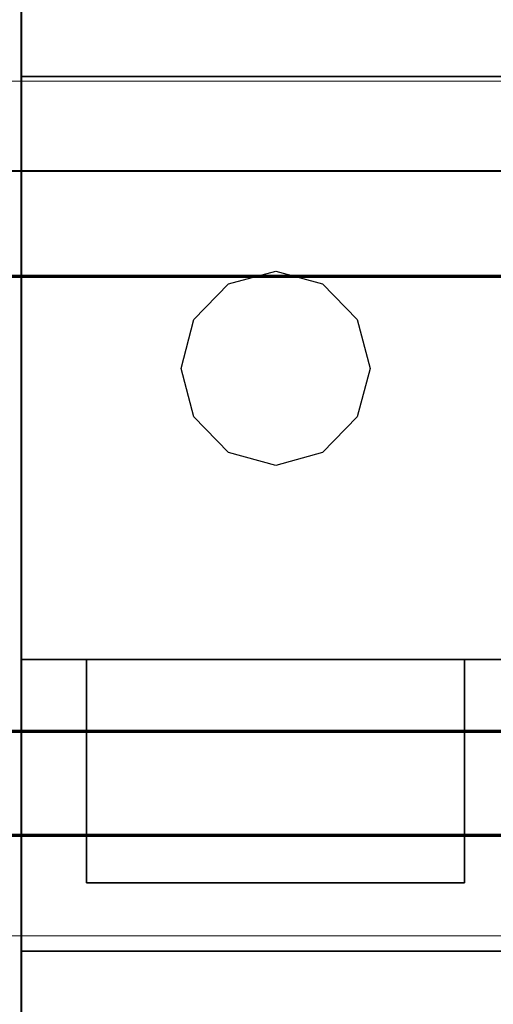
# Model space of a CAD drawing. Header units: millimetres. Extents: x -1290 to 1795, y -4192 to -1311.
# Tile 580 of 656: x 1076 to 1081, y -2922 to -2912. Entities that reach past the tile are written whole.
import ezdxf

# ---------------------------------------------------------------- set-up
doc = ezdxf.new("R2010")
doc.units = ezdxf.units.MM
doc.layers.add('30', color=7, linetype='Continuous')
doc.layers.add('45', color=7, linetype='Continuous')
doc.layers.add('Aparatura', color=7, linetype='Continuous', lineweight=13)

# ---------------------------------------------------------------- blocks, each defined once
blk = doc.blocks.new('*U380')
at = {"layer": '45', "color": 255}
for points in [[(387.485178, -82.673525), (414.508203, -82.673525), (414.508203, -167.640682), (387.485178, -167.640682), (387.485178, -82.673525)], [(414.497461, -82.673525), (441.515114, -82.673525), (441.515114, -167.640682), (414.497461, -167.640682), (414.497461, -82.673525)]]:
    blk.add_lwpolyline(points, close=True, dxfattribs=at)
at = {"layer": '45', "color": 159}
for points in [[(387.485178, -82.673525), (414.508203, -82.673525), (414.508203, -167.640682), (387.485178, -167.640682), (387.485178, -82.673525)], [(414.497461, -82.673525), (441.515114, -82.673525), (441.515114, -167.640682), (414.497461, -167.640682), (414.497461, -82.673525)]]:
    blk.add_lwpolyline(points, close=True, dxfattribs=at)
at = {"layer": '45', "color": 7}
blk.add_lwpolyline([(387.488759, -82.678911), (414.502832, -82.678911), (414.502832, -167.635296), (387.488759, -167.635296), (387.488759, -82.678911)], close=True, dxfattribs=at)
at = {"layer": '45', "color": 179}
for points in [[(414.501041, -82.678911), (441.511534, -82.678911), (441.511534, -167.635296), (414.501041, -167.635296), (414.501041, -82.678911)], [(414.467025, -102.165737), (441.37547, -102.165737), (414.467025, -102.165737)], [(422.931638, -117.553794), (423.608619, -114.981203), (425.427684, -113.099598), (427.928898, -112.43519), (430.404273, -113.099598), (432.228505, -114.981203), (432.905486, -117.553794), (432.228505, -120.115753), (430.404273, -121.997358), (427.928898, -122.677713), (425.427684, -121.997358), (423.608619, -120.115753), (422.931638, -117.553794)], [(441.37547, -132.914849), (414.467025, -132.914849), (441.37547, -132.914849)], [(417.945609, -144.695995), (417.945609, -132.914849), (417.945609, -144.695995)], [(437.886145, -132.914849), (437.886145, -144.695995), (437.886145, -132.914849)], [(437.896886, -144.687018), (417.945609, -144.687018), (437.896886, -144.687018)], [(441.37547, -148.302871), (414.467025, -148.302871), (441.37547, -148.302871)]]:
    blk.add_lwpolyline(points, close=True, dxfattribs=at)
blk = doc.blocks.new('*U383')
at = {"layer": '30', "color": 7}
for points in [[(117.158256, -257.054943), (548.842747, -257.054943), (117.158256, -257.054943)], [(548.842747, -257.054943), (117.158256, -257.054943), (117.158256, -259.619645), (117.158256, -261.097136), (117.158256, -262.658258), (548.842747, -262.658258), (548.842747, -261.097136), (548.842747, -259.619645), (548.842747, -257.054943)], [(117.158256, -262.570286), (548.842747, -262.570286), (117.158256, -262.570286)], [(548.842747, -262.570286), (117.158256, -262.570286), (117.158256, -264.085087), (117.158256, -285.154588), (117.158256, -286.669389), (548.842747, -286.669389), (548.842747, -285.154588), (548.842747, -264.085087), (548.842747, -262.570286)], [(117.158256, -286.581416), (548.842747, -286.581416), (117.158256, -286.581416)], [(548.842747, -286.581416), (117.158256, -286.581416), (117.158256, -288.059158), (117.158256, -289.620546), (117.158256, -292.157801), (548.842747, -292.157801), (548.842747, -289.620546), (548.842747, -288.059158), (548.842747, -286.581416)], [(548.79978, -286.624505), (117.201224, -286.624505), (117.201224, -288.07941), (117.201224, -289.616668), (117.201224, -292.114713), (548.79978, -292.114713), (548.79978, -289.616668), (548.79978, -288.07941), (548.79978, -286.624505)], [(117.158256, -292.069829), (548.842747, -292.069829), (117.158256, -292.069829)]]:
    blk.add_lwpolyline(points, close=True, dxfattribs=at)
at = {"layer": '30', "color": 59}
blk.add_lwpolyline([(548.79978, -257.098032), (117.201224, -257.098032), (117.201224, -259.623289), (117.201224, -261.078057), (117.201224, -262.61517), (548.79978, -262.61517), (548.79978, -261.078057), (548.79978, -259.623289), (548.79978, -257.098032)], close=True, dxfattribs=at)

msp = doc.modelspace()

# ---------------------------------------------------------------- linework, layer by layer
at = {"layer": 'Aparatura', "color": 7, "lineweight": 13}
for points in [[(1070.46, -2921.55), (1070.46, -2912.534), (1156.825, -2912.534), (1156.825, -2921.55)], [(1070.46, -2921.55), (1156.825, -2921.55)]]:
    msp.add_lwpolyline(points, dxfattribs=at)
msp.add_lwpolyline([(1156.825, -2921.55), (1070.46, -2921.55), (1070.46, -2912.534), (1156.825, -2912.534), (1156.825, -2921.55)], close=True, dxfattribs=at)

# ---------------------------------------------------------------- block references
at = {"layer": 'Aparatura', "color": 7, "lineweight": 13, "xscale": 0.2, "yscale": 0.2, "zscale": 0.2}
for name, p in [('*U380', (992.983, -2892.053)), ('*U383', (1046.942, -2862.069))]:
    msp.add_blockref(name, p, dxfattribs=at)

doc.saveas('drawing.dxf')
